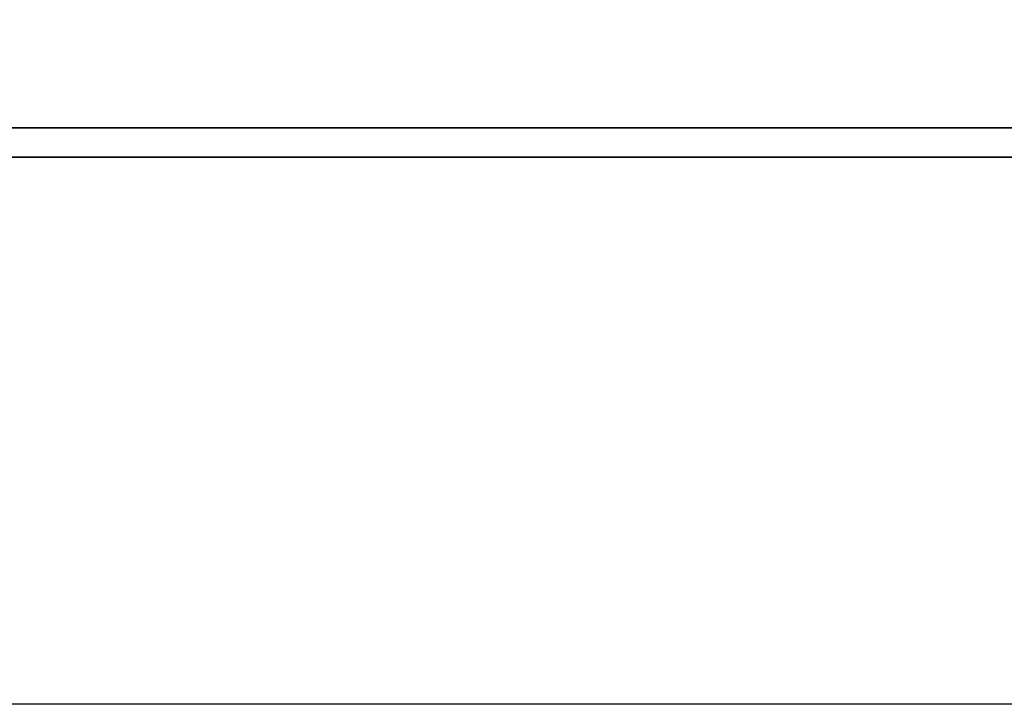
# Model space of a CAD drawing. Header units: millimetres. Extents: x -227 to 3135, y -1502 to 860.
# Tile 521 of 582: x 1234.88 to 1241.61, y -461.55 to -456.87. Entities that reach past the tile are written whole.
import ezdxf

# ---------------------------------------------------------------- set-up
doc = ezdxf.new("R2010")
doc.units = ezdxf.units.MM
doc.layers.add('2', color=7, linetype='CONTINUOUS', true_color=0xffffff)
doc.layers.add('DIM', color=4, linetype='CONTINUOUS')
doc.layers.add('layer 1', color=7, linetype='CONTINUOUS')

# ---------------------------------------------------------------- blocks, each defined once
blk = doc.blocks.new('TBI MOTION logo(完整正式版)')
at = {"layer": 'layer 1', "color": 22, "lineweight": 35}
blk.add_open_spline([(75.90875, -9.47875), (75.90875, -9.47875), (75.90875, -12.28625), (75.90875, -12.28625), (75.90875, -12.28625), (75.90875, -12.28625), (75.90875, -12.47875), (75.90875, -12.47875), (75.90875, -12.47875), (75.90875, -12.47875), (75.71625, -12.47875), (75.71625, -12.47875), (75.71625, -12.47875), (75.71625, -12.47875), (-88.32875, -12.47875), (-88.32875, -12.47875), (-88.32875, -12.47875), (-88.32875, -12.47875), (-88.32875, -13.29375), (-88.32875, -13.29375), (-88.32875, -13.29375), (-88.32875, -13.29375), (82.89125, -13.29375), (82.89125, -13.29375), (82.89125, -13.29375), (82.89125, -13.29375), (75.90875, -9.47875), (75.90875, -9.47875)], degree=3, knots=[0, 0, 0, 0, 0.14285714, 0.14285714, 0.14285714, 0.14285715, 0.28571429, 0.28571429, 0.28571429, 0.2857143, 0.42857143, 0.42857143, 0.42857143, 0.42857144, 0.57142857, 0.57142857, 0.57142857, 0.57142858, 0.71428571, 0.71428571, 0.71428571, 0.71428572, 0.85714286, 0.85714286, 0.85714286, 0.85714287, 1, 1, 1, 1], dxfattribs=at)

msp = doc.modelspace()

# ---------------------------------------------------------------- linework, layer by layer
at = {"layer": '2', "linetype": 'Continuous'}
for p, q in [((1238.6079, -461.5462), (1143.5138, -461.5462)), ((1343.5138, -461.5462), (1238.6079, -461.5462))]:
    msp.add_line(p, q, dxfattribs=at)

# ---------------------------------------------------------------- block references
at = {"layer": 'DIM', "color": 7, "xscale": 0.246592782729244, "yscale": 0.246592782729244, "zscale": 0.246592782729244}
msp.add_blockref('TBI MOTION logo(完整正式版)', (1233.252, -454.5292), dxfattribs=at)

doc.saveas('drawing.dxf')
